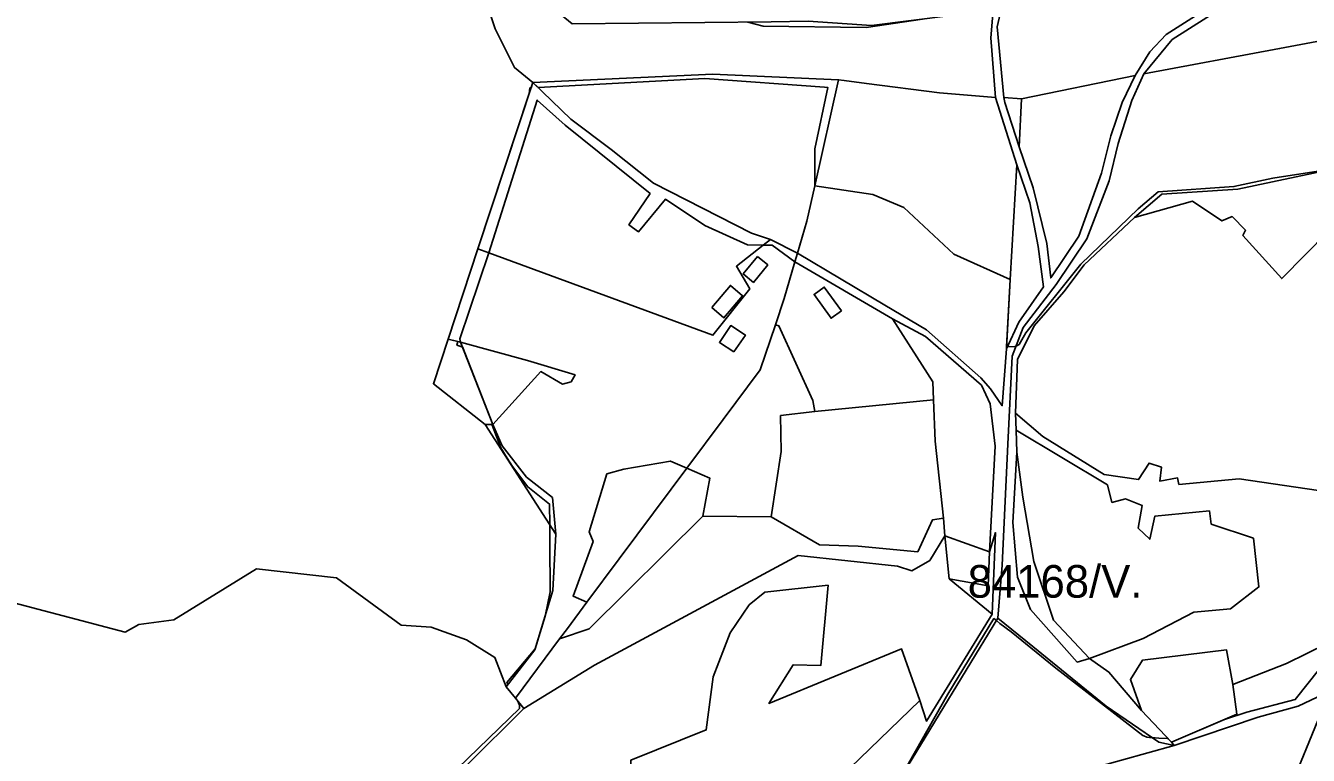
# Model space of a CAD drawing. Extents: x -477304 to -465429, y -1159113 to -1149210.
# Drawn here: x -471231 to -470642, y -1151283 to -1150947 of the extents above; entities that cross this region are included whole.
import ezdxf

# ---------------------------------------------------------------- set-up
doc = ezdxf.new("R2010")
doc.units = 0
for name, color, linetype in [('BPEJ_s', 7, 'Continuous'), ('orna_s', 7, 'Continuous'), ('PUPFL_s', 7, 'Continuous'), ('trav_porost_s', 7, 'Continuous')]:
    doc.layers.add(name, color=color, linetype=linetype)

msp = doc.modelspace()

# ---------------------------------------------------------------- linework, layer by layer
at = {"layer": 'BPEJ_s'}
msp.add_line((-470919.25, -1150971.48), (-470864.21, -1150975.53), dxfattribs=at)
for points in [[(-470819.18, -1150944.21), (-470845.01, -1150948.01), (-470892.37, -1150947.37), (-470899.43, -1150945.58)], [(-470819.18, -1150944.21), (-470845.01, -1150948.01), (-470892.37, -1150947.37), (-470899.43, -1150945.58)], [(-471042.12, -1151297.64), (-471004.36, -1151260.95), (-471004.36, -1151259.45), (-471005.33, -1151257.27), (-471006.22, -1151256.17), (-471010.41, -1151250.96), (-471009.65, -1151249.98), (-471010.12, -1151249), (-470997.16, -1151233.63), (-470992.57, -1151218.54), (-470990.28, -1151207.4), (-470990.4, -1151184.85), (-470990.45, -1151176.53), (-470990.5, -1151167.09), (-471000.52, -1151159.2), (-471007.56, -1151149.81), (-471009.97, -1151145.97), (-471012.9, -1151141.28), (-471016.95, -1151130.82), (-471016.76, -1151130.6), (-471016.59, -1151130.41), (-471030.58, -1151094.85), (-471030.81, -1151094.77), (-471033.1, -1151094.01), (-471032.61, -1151092.35), (-471037.17, -1151091.27), (-471023.42, -1151049.71), (-470999.84, -1150978.36), (-470999.7, -1150977.08), (-470999.57, -1150975.84), (-470999, -1150975.81), (-470998.18, -1150973.32), (-470995.78, -1150975.64), (-470919.25, -1150971.48), (-470864.21, -1150975.53), (-470862.65, -1150975.64), (-470868.64, -1151003.84), (-470868.7, -1151020.79), (-470842.02, -1151024.85), (-470827.71, -1151030.83), (-470804.85, -1151052.23), (-470778.89, -1151063.85), (-470780.56, -1151094.86), (-470780.39, -1151094.85), (-470780.2, -1151094.84), (-470776.59, -1151094.58), (-470776.33, -1151094.56), (-470776.2, -1151094.48), (-470775.31, -1151093.98), (-470774.83, -1151093.71), (-470771.63, -1151088.37), (-470746.46, -1151056.8), (-470720.01, -1151031.42), (-470710.84, -1151023.52), (-470676.07, -1151021.18), (-470658.15, -1151017.34), (-470633.4, -1151013.5)], [(-471042.12, -1151297.64), (-471004.36, -1151260.95), (-471004.36, -1151259.45), (-471005.33, -1151257.27), (-471006.22, -1151256.17), (-471010.41, -1151250.96), (-471009.65, -1151249.98), (-471010.12, -1151249), (-470997.16, -1151233.63), (-470992.57, -1151218.54), (-470990.28, -1151207.4), (-470990.4, -1151184.85), (-470990.45, -1151176.53), (-470990.5, -1151167.09), (-471000.52, -1151159.2), (-471007.56, -1151149.81), (-471009.97, -1151145.97), (-471012.9, -1151141.28), (-471016.95, -1151130.82), (-471016.76, -1151130.6), (-471016.59, -1151130.41), (-471030.58, -1151094.85), (-471030.81, -1151094.77), (-471033.1, -1151094.01), (-471032.61, -1151092.35), (-471037.17, -1151091.27), (-471023.42, -1151049.71), (-470999.84, -1150978.36), (-470999.7, -1150977.08), (-470999.57, -1150975.84), (-470999, -1150975.81), (-470998.18, -1150973.32), (-470995.78, -1150975.64), (-470919.25, -1150971.48)], [(-470864.21, -1150975.53), (-470862.65, -1150975.64), (-470868.64, -1151003.84), (-470868.7, -1151020.79), (-470842.02, -1151024.85), (-470827.71, -1151030.83), (-470804.85, -1151052.23), (-470778.89, -1151063.85), (-470780.56, -1151094.86), (-470780.39, -1151094.85), (-470780.2, -1151094.84), (-470776.59, -1151094.58), (-470776.33, -1151094.56), (-470776.2, -1151094.48), (-470775.31, -1151093.98), (-470774.83, -1151093.71), (-470771.63, -1151088.37), (-470746.46, -1151056.8), (-470720.01, -1151031.42), (-470710.84, -1151023.52), (-470676.07, -1151021.18), (-470658.15, -1151017.34), (-470633.4, -1151013.5)], [(-470636.6, -1151242.6), (-470647.91, -1151256.89), (-470670.09, -1151262.65), (-470680.39, -1151266.07), (-470704.83, -1151276.48), (-470706.5, -1151274.72), (-470706.78, -1151274.81), (-470710.56, -1151274.56), (-470713.79, -1151274.34), (-470714.92, -1151274.26), (-470716.17, -1151274.17), (-470717.55, -1151273.48), (-470717.88, -1151273.32), (-470757.98, -1151242.39), (-470778.46, -1151225.75), (-470783.58, -1151221.91), (-470785.19, -1151220.62), (-470786.37, -1151219.68), (-470807.47, -1151254.33), (-470831.39, -1151296.45)], [(-470636.6, -1151242.6), (-470647.91, -1151256.89), (-470670.09, -1151262.65), (-470680.39, -1151266.07), (-470704.83, -1151276.48), (-470706.5, -1151274.72), (-470706.78, -1151274.81), (-470710.56, -1151274.56), (-470713.79, -1151274.34), (-470714.92, -1151274.26), (-470716.17, -1151274.17), (-470717.55, -1151273.48), (-470717.88, -1151273.32), (-470757.98, -1151242.39), (-470778.46, -1151225.75), (-470783.58, -1151221.91), (-470785.19, -1151220.62), (-470786.37, -1151219.68), (-470807.47, -1151254.33), (-470831.39, -1151296.45)]]:
    msp.add_lwpolyline(points, dxfattribs=at)
at = {"layer": 'orna_s'}
for points in [[(-470888.72, -1151172.84), (-470884.07, -1151142.88), (-470884.39, -1151126.35), (-470868.62, -1151124.45), (-470814.19, -1151119.17), (-470813.38, -1151138.1), (-470809.55, -1151173.54), (-470814.61, -1151174.3), (-470821.36, -1151189.07), (-470848.68, -1151186.41), (-470866.51, -1151185.75)], [(-470958.49, -1151192.15), (-470934.61, -1151160.14), (-470927.47, -1151150.56), (-470916.86, -1151155.17), (-470920.04, -1151172.55), (-470972.31, -1151224.43), (-470985.92, -1151228.95), (-470982.35, -1151224.16), (-470973.43, -1151212.19)]]:
    msp.add_lwpolyline(points, close=True, dxfattribs=at)
at = {"layer": 'PUPFL_s'}
for points in [[(-470613.41, -1150896.69), (-470544.6, -1150879.32), (-470475.24, -1150861.98), (-470405.76, -1150844.61), (-470366.97, -1150835.41), (-470336.63, -1150827.29), (-470329.58, -1150839.72), (-470327.73, -1150895.68), (-470426.01, -1150914.2), (-470502.47, -1150928.8), (-470583.28, -1150944.22), (-470655.1, -1150957.75), (-470717.41, -1150969.4), (-470704.45, -1150953.63), (-470672.63, -1150933.25), (-470629.94, -1150908.25)], [(-470857.75, -1150972.07), (-470915.56, -1150969.42), (-470998.18, -1150973.32), (-471006.61, -1150966.5), (-471015.5, -1150948.59), (-471024.31, -1150922.1), (-471000.68, -1150915.3), (-471007.74, -1150923.75), (-470980.17, -1150946.35), (-470888.75, -1150945.48), (-470871.78, -1150945.21), (-470842.66, -1150947.15), (-470786.64, -1150940.14), (-470787.83, -1150952.75), (-470785.65, -1150980.16), (-470811.33, -1150978.1), (-470844.91, -1150973.81), (-470855.24, -1150972.4)], [(-470942.77, -1151019.61), (-470962.18, -1151004.13), (-470980.69, -1150990.19), (-470998.18, -1150973.32), (-470915.56, -1150969.42), (-470857.75, -1150972.07), (-470868.7, -1151020.79), (-470872.35, -1151037.05), (-470876.62, -1151051.69), (-470889.07, -1151045.47), (-470897.74, -1151042.5)], [(-470827.71, -1151030.83), (-470842.02, -1151024.85), (-470868.7, -1151020.79), (-470857.75, -1150972.07), (-470855.24, -1150972.4), (-470844.91, -1150973.81), (-470811.33, -1150978.1), (-470785.65, -1150980.16), (-470775.76, -1151011.22), (-470778.89, -1151063.85), (-470804.85, -1151052.23)], [(-470736.96, -1151015.01), (-470747.28, -1151043.92), (-470760.24, -1151063.1), (-470762, -1151047.37), (-470768.34, -1151021.79), (-470774.77, -1151002.81), (-470773.74, -1150980.77), (-470721.53, -1150970.09), (-470727.46, -1150982.52), (-470732.68, -1150997.77)], [(-470781.75, -1150980.26), (-470773.74, -1150980.77), (-470774.77, -1151002.81), (-470781.34, -1150982.55)], [(-470774.92, -1151083.51), (-470780.6, -1151095.69), (-470778.89, -1151063.85), (-470775.76, -1151011.22), (-470769.91, -1151028.58), (-470766, -1151048.75), (-470763.64, -1151067.23)], [(-471020.07, -1151130.5), (-471043.93, -1151111.72), (-471037.17, -1151091.27), (-471031.45, -1151092.63), (-471016.59, -1151130.42)], [(-471012.26, -1151140.34), (-471001.1, -1151154.62), (-470989.11, -1151164.1), (-470987.69, -1151180.82), (-471020.07, -1151130.5), (-471016.59, -1151130.42)], [(-470703.52, -1151277.94), (-470704.83, -1151276.48), (-470674.74, -1151263.66), (-470676.59, -1151249.98), (-470651.85, -1151240.37), (-470605.14, -1151217.31), (-470602.52, -1151216.81), (-470548.75, -1151203.84), (-470572.35, -1151223.33), (-470632.08, -1151252.99), (-470646.62, -1151259.97), (-470665, -1151264.97)], [(-470734.76, -1151259.91), (-470710.64, -1151276.5), (-470703.52, -1151277.94), (-470739.78, -1151288.15), (-470842.64, -1151324.3), (-470839.68, -1151348.07), (-470796.48, -1151351.46), (-470895.32, -1151370.86), (-470911.62, -1151374.39), (-470875.94, -1151351.84), (-470842.74, -1151315.09), (-470784.5, -1151219.49), (-470768.42, -1151232.43)], [(-470590.97, -1151349.83), (-470620.51, -1151352.03), (-470670.37, -1151355.75), (-470673.29, -1151355.15), (-470654.9, -1151308.72), (-470632.08, -1151252.99), (-470572.35, -1151223.33), (-470517.26, -1151227.82), (-470439, -1151236.7), (-470443.21, -1151256.74), (-470443.16, -1151314.78), (-470441.39, -1151338.67), (-470491.25, -1151342.38), (-470541.11, -1151346.11)], [(-470717.94, -1151345.28), (-470796.48, -1151351.46), (-470839.68, -1151348.07), (-470842.64, -1151324.3), (-470739.78, -1151288.15), (-470703.52, -1151277.94), (-470665, -1151264.97), (-470646.62, -1151259.97), (-470632.08, -1151252.99), (-470654.9, -1151308.72), (-470673.29, -1151355.15)]]:
    msp.add_lwpolyline(points, close=True, dxfattribs=at)
for points in [[(-471024.31, -1150922.1), (-471015.5, -1150948.59), (-471006.61, -1150966.5), (-470998.18, -1150973.32), (-471023.42, -1151049.71), (-471037.17, -1151091.27), (-471043.93, -1151111.72), (-471020.07, -1151130.5), (-470987.69, -1151180.82), (-470989.01, -1151206.83), (-470997.27, -1151233.99), (-471010.41, -1151250.96), (-471015.65, -1151237.49), (-471028.74, -1151229.44), (-471044.97, -1151223.64), (-471058.71, -1151222.62), (-471088.39, -1151200.9), (-471125.12, -1151196.85), (-471163.12, -1151220.22), (-471179.28, -1151222.33), (-471185.57, -1151225.85), (-471242.44, -1151210.94)], [(-470673.91, -1150930), (-470707.21, -1150951.27), (-470714.67, -1150959.19), (-470721.53, -1150970.09), (-470773.74, -1150980.77), (-470781.75, -1150980.26), (-470784.88, -1150947.74), (-470782.79, -1150938.37)], [(-470631.51, -1151013.27), (-470674.36, -1151022.27), (-470709.15, -1151024.64), (-470721.74, -1151035.36), (-470744.86, -1151057.08), (-470754.26, -1151069.47), (-470767.92, -1151085.13), (-470775.49, -1151100.58), (-470776.43, -1151125.24), (-470776.2, -1151133.03), (-470775.81, -1151143.21), (-470777.67, -1151175.56), (-470775.51, -1151200.67), (-470769.58, -1151215.51), (-470748.13, -1151239.64), (-470742.45, -1151237.98), (-470733.49, -1151244.23), (-470718.6, -1151261.97), (-470704.83, -1151276.48), (-470703.52, -1151277.94), (-470710.64, -1151276.5), (-470734.76, -1151259.91), (-470768.42, -1151232.43), (-470784.5, -1151219.49), (-470782.63, -1151195.1), (-470779.91, -1151139.57), (-470777.96, -1151099.12), (-470772.95, -1151085.96), (-470757.8, -1151066.13), (-470743.65, -1151045.22), (-470733.39, -1151018.45), (-470729.26, -1151001.35), (-470722.99, -1150981.67), (-470717.41, -1150969.4), (-470655.1, -1150957.75), (-470583.28, -1150944.22)], [(-471028.51, -1151287.09), (-471002.36, -1151260.96), (-470969.95, -1151241.09), (-470876.28, -1151190.73), (-470830.59, -1151195.65), (-470824.15, -1151197.72), (-470815.77, -1151192.91), (-470808.86, -1151181.6), (-470806.86, -1151201.34), (-470787.11, -1151217.59), (-470817.36, -1151266.85), (-470820.47, -1151257.28), (-470828.78, -1151233.59), (-470889.74, -1151258.66), (-470878.54, -1151240.88), (-470865.83, -1151241.21), (-470862.58, -1151204.35), (-470891.59, -1151207.54), (-470898.82, -1151213.36), (-470907.49, -1151226.29), (-470915.43, -1151246.42), (-470918.51, -1151270.81), (-470953.22, -1151284.76)], [(-471242.44, -1151210.94), (-471185.57, -1151225.85), (-471179.28, -1151222.33), (-471163.12, -1151220.22), (-471125.12, -1151196.85), (-471088.39, -1151200.9), (-471058.71, -1151222.62), (-471044.97, -1151223.64), (-471028.74, -1151229.44), (-471015.65, -1151237.49), (-471010.41, -1151250.96), (-471006.22, -1151256.17), (-471002.36, -1151260.96), (-471028.51, -1151287.09), (-471040.7, -1151298.11), (-471082.91, -1151322.75), (-471151.74, -1151356.99), (-471188.39, -1151385.35), (-471219.82, -1151417.84), (-471244.99, -1151467.4), (-471223.54, -1151498.69), (-471405.46, -1151514.25)]]:
    msp.add_lwpolyline(points, dxfattribs=at)
at = {"layer": 'trav_porost_s'}
for points in [[(-470962.18, -1151004.13), (-470942.77, -1151019.61), (-470897.74, -1151042.5), (-470889.07, -1151045.47), (-470892.33, -1151048.03), (-470899.54, -1151047.93), (-470919.23, -1151039.09), (-470937.19, -1151026.89), (-470949.64, -1151041.91), (-470954.08, -1151038.66), (-470944.35, -1151024.39), (-470983.37, -1150992.96), (-470996.18, -1150981.37), (-471018.44, -1151051.55), (-471023.42, -1151049.71), (-470998.18, -1150973.32), (-470980.69, -1150990.19)], [(-470937.19, -1151026.89), (-470919.23, -1151039.09), (-470899.54, -1151047.93), (-470892.33, -1151048.03), (-470904.7, -1151057.74), (-470898.51, -1151068.1), (-470915.45, -1151089.48), (-471018.44, -1151051.55), (-470996.18, -1150981.37), (-470983.37, -1150992.96), (-470944.35, -1151024.39), (-470954.08, -1151038.66), (-470949.64, -1151041.91)], [(-470573.68, -1151017.18), (-470578, -1151038.16), (-470580.44, -1151036.27), (-470585.05, -1151042.1), (-470579.71, -1151046.44), (-470580.91, -1151052.28), (-470602.32, -1151042.32), (-470614.12, -1151030.99), (-470632.72, -1151041.79), (-470654.09, -1151063.43), (-470671.97, -1151043.67), (-470670.69, -1151041.24), (-470676.86, -1151034.97), (-470681.61, -1151036.95), (-470695.05, -1151027.9), (-470721.74, -1151035.36), (-470709.15, -1151024.64), (-470674.36, -1151022.27), (-470631.51, -1151013.27), (-470621.23, -1151014.57), (-470583.59, -1151014.74)], [(-470792.32, -1151109), (-470817.38, -1151087.04), (-470836.54, -1151075.71), (-470876.62, -1151051.69), (-470872.35, -1151037.05), (-470868.7, -1151020.79), (-470842.02, -1151024.85), (-470827.71, -1151030.83), (-470804.85, -1151052.23), (-470778.89, -1151063.85), (-470780.6, -1151095.69), (-470782.55, -1151121.89), (-470787.88, -1151114.04)], [(-470888.26, -1151048.09), (-470892.33, -1151048.03), (-470889.07, -1151045.47), (-470876.62, -1151051.69), (-470877.87, -1151055.78)], [(-471023.42, -1151049.71), (-471018.44, -1151051.55), (-471031.76, -1151091.04), (-471031.45, -1151092.63), (-471037.17, -1151091.27)], [(-470989.01, -1151206.83), (-470987.69, -1151180.82), (-470989.11, -1151164.1), (-471001.1, -1151154.62), (-471012.26, -1151140.34), (-471016.59, -1151130.42), (-470994.47, -1151106.14), (-470984.63, -1151112), (-470980.65, -1151110.95), (-470978.82, -1151107.7), (-471000.74, -1151101.01), (-471031.45, -1151092.63), (-471031.76, -1151091.04), (-471018.44, -1151051.55), (-470915.45, -1151089.48), (-470898.51, -1151068.1), (-470904.7, -1151057.74), (-470892.33, -1151048.03), (-470888.26, -1151048.09), (-470877.87, -1151055.78), (-470882.7, -1151072.51), (-470886.78, -1151084.62), (-470893.77, -1151105.37), (-470910.74, -1151128.13), (-470927.47, -1151150.56), (-470934.99, -1151147.29), (-470956.41, -1151150.96), (-470964.16, -1151153.18), (-470972.4, -1151179.87), (-470970.57, -1151184.18), (-470979.7, -1151209.34), (-470973.43, -1151212.19), (-470982.35, -1151224.16), (-470985.92, -1151228.95), (-471006.22, -1151256.17), (-471010.41, -1151250.96), (-470997.27, -1151233.99)], [(-470894.92, -1151053.29), (-470901.53, -1151061.31), (-470896.86, -1151065.16), (-470890.25, -1151057.14)], [(-470868.62, -1151124.45), (-470869.49, -1151119.5), (-470885.17, -1151085.14), (-470886.78, -1151084.62), (-470882.7, -1151072.51), (-470877.87, -1151055.78), (-470832.91, -1151081.93), (-470814.44, -1151110.8), (-470814.19, -1151119.17)], [(-470915.97, -1151076.73), (-470910.41, -1151081.43), (-470901.84, -1151071.3), (-470907.4, -1151066.6)], [(-470856.44, -1151078.27), (-470864.31, -1151067.32), (-470869.01, -1151070.7), (-470861.14, -1151081.65)], [(-470910.74, -1151128.13), (-470893.77, -1151105.37), (-470886.78, -1151084.62), (-470885.17, -1151085.14), (-470869.49, -1151119.5), (-470868.62, -1151124.45), (-470884.39, -1151126.35), (-470884.07, -1151142.88), (-470888.72, -1151172.84), (-470920.04, -1151172.55), (-470916.86, -1151155.17), (-470927.47, -1151150.56)], [(-470905.82, -1151097.14), (-470900.54, -1151089.4), (-470907.24, -1151085), (-470912.52, -1151092.74)], [(-470788.4, -1151189.05), (-470808.86, -1151181.6), (-470809.55, -1151173.54), (-470813.38, -1151138.1), (-470814.19, -1151119.17), (-470814.44, -1151110.8), (-470832.91, -1151081.93), (-470817.85, -1151090.08), (-470792.01, -1151112.44), (-470788.08, -1151120.92), (-470785.77, -1151140.4)], [(-470994.47, -1151106.14), (-471016.59, -1151130.42), (-471031.45, -1151092.63), (-471000.74, -1151101.01), (-470978.82, -1151107.7), (-470980.65, -1151110.95), (-470984.63, -1151112)], [(-470686.6, -1151176.34), (-470667.12, -1151182.75), (-470664.6, -1151205.14), (-470677.69, -1151215.2), (-470694.5, -1151216.68), (-470717.8, -1151228.83), (-470742.45, -1151237.98), (-470759.02, -1151220.44), (-470768.06, -1151193.51), (-470773.09, -1151163.93), (-470775.81, -1151143.21), (-470776.2, -1151133.03), (-470734.23, -1151158.28), (-470732.12, -1151166.28), (-470725.88, -1151164.59), (-470718.29, -1151167.63), (-470720.07, -1151178.17), (-470714.75, -1151183.23), (-470712.38, -1151172.57), (-470687.36, -1151170.16)], [(-470775.81, -1151143.21), (-470773.09, -1151163.93), (-470768.06, -1151193.51), (-470759.02, -1151220.44), (-470742.45, -1151237.98), (-470748.13, -1151239.64), (-470769.58, -1151215.51), (-470775.51, -1151200.67), (-470777.67, -1151175.56)], [(-470972.4, -1151179.87), (-470964.16, -1151153.18), (-470956.41, -1151150.96), (-470934.99, -1151147.29), (-470927.47, -1151150.56), (-470934.61, -1151160.14), (-470958.49, -1151192.15), (-470973.43, -1151212.19), (-470979.7, -1151209.34), (-470970.57, -1151184.18)], [(-470815.77, -1151192.91), (-470824.15, -1151197.72), (-470830.59, -1151195.65), (-470876.28, -1151190.73), (-470969.95, -1151241.09), (-471002.36, -1151260.96), (-471006.22, -1151256.17), (-470985.92, -1151228.95), (-470972.31, -1151224.43), (-470920.04, -1151172.55), (-470888.72, -1151172.84), (-470866.51, -1151185.75), (-470848.68, -1151186.41), (-470821.36, -1151189.07), (-470814.61, -1151174.3), (-470809.55, -1151173.54), (-470808.86, -1151181.6)], [(-470788.4, -1151189.05), (-470788.95, -1151204.57), (-470806.86, -1151201.34), (-470808.86, -1151181.6)], [(-470788.95, -1151204.57), (-470788.4, -1151189.05), (-470785.7, -1151180.12), (-470787.11, -1151217.59), (-470806.86, -1151201.34)], [(-470828.78, -1151233.59), (-470820.47, -1151257.28), (-470930.38, -1151363.63), (-470955, -1151339.12), (-470990.99, -1151333.67), (-470997.73, -1151366.52), (-471025.32, -1151295.71), (-470953.39, -1151294.32), (-470953.22, -1151284.76), (-470918.51, -1151270.81), (-470915.43, -1151246.42), (-470907.49, -1151226.29), (-470898.82, -1151213.36), (-470891.59, -1151207.54), (-470862.58, -1151204.35), (-470865.83, -1151241.21), (-470878.54, -1151240.88), (-470889.74, -1151258.66)], [(-470704.83, -1151276.48), (-470718.6, -1151261.97), (-470723.63, -1151247.73), (-470718.15, -1151238.78), (-470679.53, -1151233.96), (-470676.59, -1151249.98), (-470674.74, -1151263.66)]]:
    msp.add_lwpolyline(points, close=True, dxfattribs=at)
msp.add_lwpolyline([(-470621.61, -1151163.1), (-470673.69, -1151155.51), (-470701.32, -1151158.03), (-470701.96, -1151155.03), (-470710.16, -1151156.49), (-470709.38, -1151150.06), (-470715.06, -1151148.22), (-470719.92, -1151155.78), (-470735.72, -1151153.42), (-470763.89, -1151136), (-470776.43, -1151125.24), (-470775.49, -1151100.58), (-470767.92, -1151085.13), (-470754.26, -1151069.47), (-470744.86, -1151057.08), (-470721.74, -1151035.36), (-470695.05, -1151027.9), (-470681.61, -1151036.95), (-470676.86, -1151034.97), (-470670.69, -1151041.24), (-470671.97, -1151043.67), (-470654.09, -1151063.43), (-470632.72, -1151041.79)], dxfattribs=at)

# ---------------------------------------------------------------- texts
at = {"layer": 'BPEJ_s'}
msp.add_text('84168/V.', height=15, dxfattribs=at).set_placement((-470798.41, -1151210.07))

doc.saveas('drawing.dxf')
